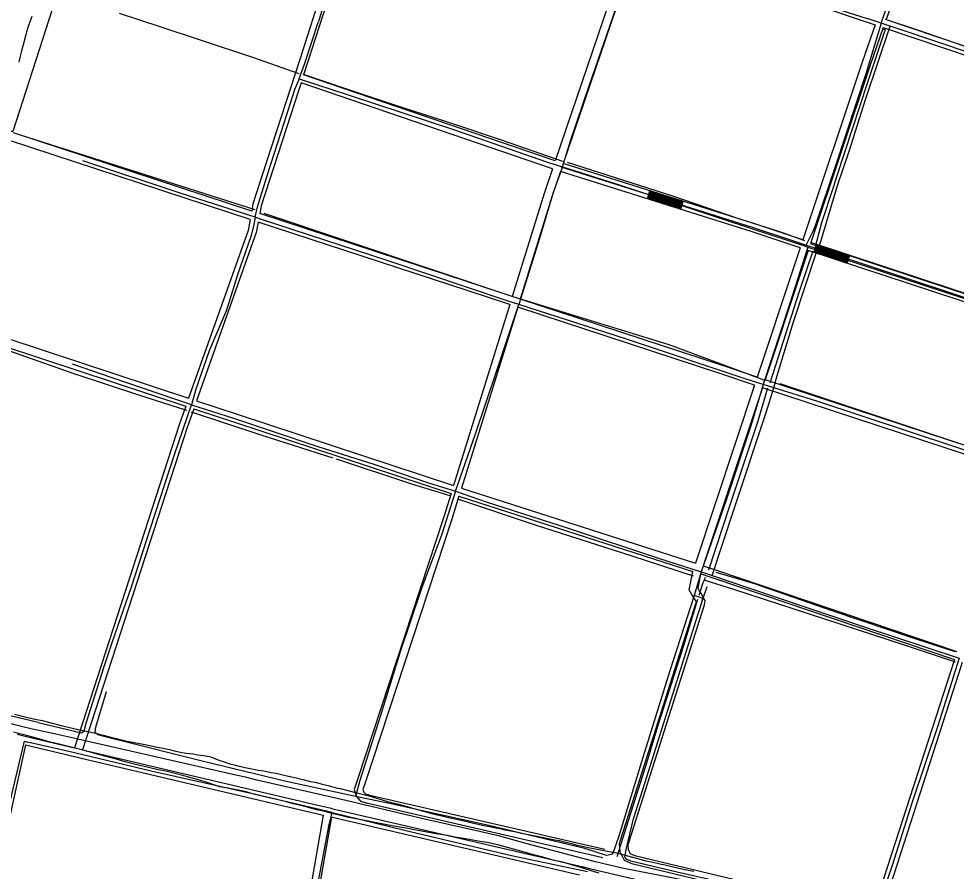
# Model space of a CAD drawing. Extents: x 3361039 to 3398939, y 576572 to 602007.
# Drawn here: x 3365792 to 3369138, y 594666 to 597709 of the extents above; entities that cross this region are included whole.
import ezdxf

# ---------------------------------------------------------------- set-up
doc = ezdxf.new("R2010")
doc.units = 0
for name, color, linetype in [('V-DTCH-CNTR', 7, 'Continuous'), ('V-ROAD-CNTR', 7, 'Continuous'), ('V-SITE-VEGE', 7, 'Continuous'), ('V-TOPO-SHOR', 7, 'Continuous')]:
    doc.layers.add(name, color=color, linetype=linetype)

msp = doc.modelspace()

# ---------------------------------------------------------------- linework, layer by layer
at = {"layer": 'V-DTCH-CNTR'}
for p, q in [((3368233.1, 595636.6), (3368248.3, 595682.1)), ((3365861.6, 595196.3), (3365538.2, 595273.7))]:
    msp.add_line(p, q, dxfattribs=at)
for points in [[(3367200.5, 598724.6), (3367131, 598527.2), (3367070.9, 598335.8), (3367002.9, 598136), (3366921.4, 597890.9), (3366861.4, 597699.5)], [(3368517.1, 598299), (3368691.4, 598237), (3369022.5, 598121.8), (3368981.1, 598006.7), (3368957.2, 597941.4), (3368943.1, 597902.2), (3368871.2, 597698.7)], [(3367901.5, 597682), (3367963.7, 597864.1), (3368003.6, 597984.7), (3368161.1, 597930.1), (3368446.9, 597833.8), (3368621.2, 597773.3), (3368823.4, 597708.3)], [(3366635.8, 597000.2), (3366643.5, 597036.9), (3366682.3, 597160.6), (3366749.5, 597370.7), (3366777.9, 597459.7), (3366791.1, 597489.6), (3366792.7, 597494.1), (3366811.8, 597546.7), (3366861.4, 597699.5)], [(3371616.4, 596778.4), (3371343.1, 596865.7), (3371279.8, 596886), (3371003.2, 596974.5), (3370699.7, 597074.8), (3370447.5, 597161.4), (3370040.3, 597299.2), (3369797.3, 597380), (3369609.4, 597442.5), (3369103.6, 597614.2), (3368901.4, 597682.1), (3368869.8, 597692.7), (3368823.4, 597708.3)], [(3367732.3, 597180.1), (3367761, 597273.2), (3367827.2, 597468.9), (3367901.5, 597682)], [(3368266.1, 595721.2), (3368343, 595952.3), (3368459.4, 596303.7), (3368486.5, 596391.7), (3368498.3, 596435.9), (3368557.3, 596626.9), (3368641.8, 596882.7), (3368652.9, 596909.9), (3368714, 597113.8), (3368756.2, 597240.3), (3368813.7, 597421.1), (3368901.4, 597682.1)], [(3368871.2, 597698.7), (3368869.8, 597692.7), (3368816.4, 597516), (3368706.2, 597180.1), (3368634.2, 596970.1), (3368625.2, 596947), (3368611.5, 596920.5), (3368599.3, 596896.7)], [(3366792.7, 597494.1), (3366967.4, 597437.3), (3367346.7, 597312.6), (3367679.1, 597197), (3367732.3, 597180.1), (3367923.8, 597119.4), (3368411.2, 596958.6), (3368599.3, 596896.7), (3368608.5, 596893.7), (3368641.8, 596882.7), (3368880.3, 596804.2), (3369236.5, 596687.8), (3369534.6, 596588.8), (3369626.7, 596558.2), (3369979.5, 596441.9), (3370432.2, 596292.2), (3370447.8, 596287.2), (3370759.9, 596186.9), (3371178.6, 596046.3)], [(3371183.7, 595507.3), (3370846.6, 595615.4), (3370419, 595757.4), (3370283.2, 595802.9), (3370076.4, 595872.3), (3369601.2, 596027.5), (3369401.7, 596093), (3369368.5, 596103.9), (3369132.8, 596181.3), (3368640, 596343.4), (3368486.5, 596391.7), (3368448.5, 596403.7), (3368384.4, 596423.8), (3367956.8, 596566.5), (3367576.8, 596689), (3367535.3, 596702.3), (3367109.8, 596844.3), (3366655, 596993.9), (3366635.8, 597000.2), (3366371.6, 597085.4), (3366020.1, 597201.8)], [(3367732.3, 597180.1), (3367699.6, 597089.1), (3367650, 596924.8), (3367576.8, 596689)], [(3366635.8, 597000.2), (3366631.5, 596974.3), (3366621.8, 596934.9), (3366572, 596790.8), (3366533.1, 596669.1), (3366471.7, 596523.7), (3366424, 596386.4), (3366408, 596330.6), (3366125.2, 596427.5), (3365983.8, 596475.3)], [(3368608.5, 596893.7), (3368542.7, 596688.4), (3368448.5, 596403.7), (3368405.5, 596259.5), (3368316.2, 595990.3), (3368227.8, 595734.1)], [(3366408, 596330.6), (3366558.9, 596282.8), (3366856, 596183.1), (3367063.3, 596117.2), (3367254.3, 596052.1), (3367350.2, 596023), (3367422.1, 596226.9), (3367495.6, 596445.8), (3367576.8, 596689)], [(3365861.6, 595196.3), (3366015.3, 595159.4), (3366024.9, 595167.5), (3366032.5, 595194), (3366096.3, 595397.3), (3366125.4, 595482.3), (3366193.9, 595680.8), (3366261.8, 595890.8), (3366347.8, 596153.9), (3366408, 596330.6)], [(3367350.2, 596023), (3367301.6, 595868.7), (3367229.7, 595675.7), (3367153.6, 595448.6), (3367082.8, 595221.6), (3367009.4, 594990.4), (3366994.1, 594932.6), (3366741, 594987.8), (3366456.1, 595056.8), (3366138.5, 595135.6), (3366073.9, 595152.9), (3366065.1, 595161.8), (3366066.5, 595180.2), (3366104.7, 595308)], [(3367350.2, 596023), (3367460.3, 595984.9), (3367752.6, 595890), (3368074.8, 595783.3), (3368227.8, 595734.1), (3368202.5, 595649.7)], [(3368227.8, 595734.1), (3368266.1, 595721.2), (3368399.8, 595676), (3368809, 595538.8), (3369148.2, 595426.6), (3369071.9, 595185.3), (3368980.5, 594912), (3368909.1, 594686.3), (3368845.1, 594498.2)], [(3368516.6, 594576.7), (3368126.2, 594666.1), (3367975.9, 594702.3), (3367960.2, 594709.2), (3367955.5, 594717.4), (3367961.1, 594748.7), (3367985.6, 594852.8), (3368026.4, 594979.9), (3368106.9, 595236.9), (3368174.1, 595449.6), (3368233.1, 595636.6), (3368230.4, 595640.7), (3368202.5, 595649.7), (3368115.9, 595381.2), (3368019.5, 595072.5), (3367933.5, 594791.1), (3367913.4, 594733.3), (3367907.9, 594725.2), (3367889.5, 594722.5), (3367812, 594747.5), (3367469.2, 594829.1), (3367115.5, 594908), (3366994.1, 594932.6)], [(3365190.5, 592292), (3365216.9, 592425.5), (3365311.2, 592875.7), (3365329.5, 592959.8), (3365390.5, 593238.8), (3365511, 593800.9), (3365555.5, 594039.5), (3365563.8, 594077.2), (3365650.9, 594451.9), (3365686.9, 594610.9), (3365737.9, 594814.4), (3365812.6, 595129.8), (3365822.7, 595126.4)], [(3366709.8, 593773.6), (3366733.8, 593902.4), (3366791.8, 594209.9), (3366802.7, 594326.4), (3366807.6, 594349), (3366840.1, 594517.4), (3366900.1, 594833.2), (3366910, 594875.6), (3366636.8, 594939.5), (3366264.3, 595023.2), (3365965.8, 595094.8), (3365822.7, 595126.4)], [(3366910, 594875.6), (3367168.1, 594812.5), (3367550.8, 594722.6), (3367821.2, 594665.3)]]:
    msp.add_lwpolyline(points, dxfattribs=at)
at = {"layer": 'V-ROAD-CNTR'}
for p, q in [((3368035.3, 597066.2), (3368044.3, 597094.8)), ((3368154.5, 597028.6), (3368163.6, 597057.2)), ((3368630.2, 596875.3), (3368639.6, 596903.8)), ((3368748.9, 596836.1), (3368758.3, 596864.6))]:
    msp.add_line(p, q, dxfattribs=at)
for points in [[(3367192.9, 598747.8), (3366850.4, 597734.7), (3366794.7, 597562.9)], [(3367221.2, 598737.9), (3366878.9, 597725.3), (3366808.5, 597508.2)], [(3369027.2, 598108.6), (3368887.1, 597706.1)], [(3367974, 597988.9), (3367706.9, 597201.8)], [(3368000.3, 597973.1), (3367735.3, 597192.2)], [(3368000.3, 597973.1), (3368848.8, 597687.4)], [(3368887.1, 597706.1), (3369430.3, 597523.2), (3369784.4, 597404.3)], [(3368848.8, 597687.4), (3368802.2, 597553.4), (3368590.6, 596920)], [(3368877.2, 597677.8), (3368830.6, 597543.7), (3368619.1, 596910.6)], [(3368877.2, 597677.8), (3369420.7, 597494.8), (3369774.8, 597375.8)], [(3366794.7, 597562.9), (3366761.6, 597460.8)], [(3367706.9, 597201.8), (3366808.5, 597508.2)], [(3366799.3, 597479.6), (3366791.4, 597455.4)], [(3367697.2, 597173.4), (3366799.3, 597479.6)], [(3366761.6, 597460.8), (3366627.9, 597048), (3366623.3, 597022.6)], [(3366791.4, 597455.4), (3366657.1, 597040.7), (3366652.1, 597013.1)], [(3366623.3, 597022.6), (3365773.7, 597301.6)], [(3366617.9, 596992.8), (3365755.9, 597275.9)], [(3367697.2, 597173.4), (3367667.4, 597085.5), (3367553, 596717.2)], [(3373721.3, 595208.2), (3372393.1, 595650.4), (3370735, 596195.7), (3369677.4, 596545.2), (3368410.5, 596963.7), (3367727.2, 597179)], [(3368590.6, 596920), (3368415.1, 596977.9), (3367735.3, 597192.2)], [(3367725.6, 597163.8), (3367695.9, 597076.2), (3367581.5, 596707.8)], [(3368581.1, 596891.5), (3368405.9, 596949.4), (3367725.6, 597163.8)], [(3368155.4, 597031.5), (3368036.2, 597069.1)], [(3368156.3, 597034.3), (3368037.1, 597071.9)], [(3368157.2, 597037.2), (3368038, 597074.8)], [(3368158.1, 597040.1), (3368038.9, 597077.6)], [(3368159, 597042.9), (3368039.8, 597080.5)], [(3368160, 597045.8), (3368040.7, 597083.4)], [(3368160.9, 597048.7), (3368041.6, 597086.2)], [(3368161.8, 597051.5), (3368042.5, 597089.1)], [(3368162.7, 597054.4), (3368043.4, 597091.9)], [(3367553, 596717.2), (3367401.6, 596766.9), (3366652.1, 597013.1)], [(3366617.9, 596992.8), (3366610.8, 596953.4), (3366398.2, 596354.2)], [(3366646.7, 596983.3), (3366639.8, 596945.7), (3366426.7, 596344.9)], [(3367544.1, 596688.6), (3367392.3, 596738.4), (3366646.7, 596983.3)], [(3369519.3, 596613.2), (3368619.1, 596910.6)], [(3368756.4, 596858.9), (3368637.7, 596898.1)], [(3368757.4, 596861.7), (3368638.7, 596900.9)], [(3368581.1, 596891.5), (3368559.6, 596826.9), (3368427.6, 596429.8)], [(3368609.6, 596882.1), (3368588, 596817.4), (3368456.1, 596420.5)], [(3369509.7, 596584.8), (3368609.6, 596882.1)], [(3368749.9, 596838.9), (3368631.2, 596878.2)], [(3368750.8, 596841.8), (3368632.1, 596881)], [(3368751.7, 596844.6), (3368633, 596883.8)], [(3368752.7, 596847.5), (3368634, 596886.7)], [(3368753.6, 596850.3), (3368634.9, 596889.5)], [(3368754.6, 596853.2), (3368635.9, 596892.4)], [(3368755.5, 596856), (3368636.8, 596895.2)], [(3368427.6, 596429.8), (3368303.6, 596470.6), (3367581.5, 596707.8)], [(3367544.1, 596688.6), (3367343.5, 596042.6)], [(3367572.6, 596679.2), (3367371.9, 596032.9)], [(3368418.1, 596401.4), (3368294.2, 596442.1), (3367572.6, 596679.2)], [(3365517.6, 596642.8), (3365748.9, 596568.4), (3366398.2, 596354.2)], [(3365508.6, 596614.2), (3365739.6, 596539.8), (3366388.1, 596326)], [(3368418.1, 596401.4), (3368206.6, 595765)], [(3369357.7, 596124.2), (3368456.1, 596420.5)], [(3368446.6, 596392), (3368235.1, 595755.8)], [(3369348.5, 596095.7), (3368446.6, 596392)], [(3366426.7, 596344.9), (3366571.1, 596297.2), (3367343.5, 596042.6)], [(3366388.1, 596326), (3366364.5, 596259.3), (3365990.7, 595106.4)], [(3366416.6, 596316.6), (3366392.9, 596249.6), (3366020, 595099.5)], [(3366416.6, 596316.6), (3366561.7, 596268.7), (3367334.6, 596014)], [(3367371.9, 596032.9), (3368206.6, 595765)], [(3367334.6, 596014), (3367309, 595931.4), (3367000.6, 594993.6)], [(3367363, 596004.3), (3367337.6, 595922.2), (3367028.1, 594981.1)], [(3367363, 596004.3), (3368197.6, 595736.3)], [(3367941.2, 594780.2), (3368210, 595624.7), (3368210.2, 595626.1), (3368201.3, 595642.6), (3368194.5, 595653.4), (3368185.1, 595670.7), (3368197.6, 595736.3)], [(3367968.9, 594768.3), (3368239.1, 595617.4), (3368241.6, 595631), (3368227.2, 595657.8), (3368220.4, 595668.5), (3368216.6, 595675.6), (3368226.4, 595727.1)], [(3368226.4, 595727.1), (3368273.1, 595712.1), (3369131, 595421.3)], [(3368235.1, 595755.8), (3368282.5, 595740.6), (3369140.2, 595449.9)], [(3369131, 595421.3), (3368839.4, 594517.1)], [(3369159.4, 595411.5), (3368868.7, 594510.1)], [(3365785.9, 595154.7), (3365833.5, 595143.5)], [(3365833.5, 595143.5), (3365990.7, 595106.4)], [(3365816.6, 595116.6), (3365581.4, 594055.2)], [(3365816.6, 595116.6), (3365960.8, 595082.7)], [(3366020, 595099.5), (3366859.5, 594901.9)], [(3365960.8, 595082.7), (3366009.5, 595071.2)], [(3366009.5, 595071.2), (3366878.9, 594866.5)], [(3367000.4, 594993), (3366988.6, 594957.1), (3366997.8, 594933.2), (3367012.1, 594916.2), (3367032.6, 594910.1), (3367036.9, 594909.1)], [(3367028.1, 594981.1), (3367020.4, 594957.9), (3367023.9, 594948.7), (3367029.3, 594942.4), (3367038.6, 594939.6)], [(3367038.6, 594939.6), (3367040.3, 594939.1), (3367883.6, 594744.4)], [(3366859.5, 594901.9), (3366901.9, 594891.9), (3366913.3, 594889.2)], [(3366913.3, 594889.2), (3367806.4, 594681.2)], [(3367037.3, 594909), (3367876.9, 594715.2)], [(3366878.9, 594866.4), (3366692.6, 593795.8)], [(3366908.2, 594859.6), (3366721.8, 593789)], [(3366911.1, 594858.9), (3367793.5, 594653.4)], [(3367984.8, 594691.7), (3367977.9, 594693.3), (3367953.3, 594704.8), (3367938.4, 594734.7), (3367936.2, 594764.6), (3367941.2, 594780.2)], [(3367995.3, 594720), (3367987.9, 594721.8), (3367975.5, 594727.6), (3367967.9, 594742.8), (3367966.6, 594761), (3367968.9, 594768.3)], [(3368822.3, 594490.4), (3367984.8, 594691.7)], [(3368839.4, 594517.1), (3367995.3, 594720)], [(3367806.4, 594681.2), (3367833.3, 594675)], [(3367833.3, 594675), (3368738.8, 594464.1)]]:
    msp.add_lwpolyline(points, dxfattribs=at)
at = {"layer": 'V-SITE-VEGE'}
for p, q in [((3365838.2, 597716.4), (3365830.7, 597694.7)), ((3365825.6, 597680.9), (3365819.8, 597662)), ((3365830.7, 597694.7), (3365825.6, 597680.9)), ((3365812.9, 597635.1), (3365809.5, 597624.2)), ((3365817, 597651.7), (3365812.9, 597635.1)), ((3365819.8, 597662), (3365817, 597651.7)), ((3365804.9, 597607.1), (3365802, 597593.9)), ((3365809.5, 597624.2), (3365804.9, 597607.1)), ((3365796.3, 597570.4), (3365791.7, 597554.4)), ((3365802, 597593.9), (3365796.3, 597570.4)), ((3365776.6, 595226.6), (3365817.9, 595215.5)), ((3365817.9, 595215.5), (3365834, 595212.6)), ((3365834, 595212.6), (3365850.5, 595208.9)), ((3365850.5, 595208.9), (3365875, 595203.9)), ((3365875, 595203.9), (3365916.3, 595193.3)), ((3365916.3, 595193.3), (3365947.6, 595185)), ((3365815.2, 595151.6), (3365773.4, 595162.7)), ((3365947.6, 595185), (3366003.4, 595171.9)), ((3366003.4, 595171.9), (3366028.3, 595166.5)), ((3366028.3, 595166.5), (3366065.7, 595158.3)), ((3366065.7, 595158.3), (3366088.6, 595152.5)), ((3365828.8, 595148.3), (3365815.2, 595151.6)), ((3365872.2, 595136), (3365828.8, 595148.3)), ((3365900.7, 595127.8), (3365872.2, 595136)), ((3365945.6, 595116.7), (3365900.7, 595127.8)), ((3366088.6, 595152.5), (3366120.3, 595144.3)), ((3366120.3, 595144.3), (3366140.8, 595139.7)), ((3366140.8, 595139.7), (3366160.1, 595135.2)), ((3366160.1, 595135.2), (3366179.3, 595130.3)), ((3366179.3, 595130.3), (3366209.8, 595124.5)), ((3366209.8, 595124.5), (3366230.3, 595120.3)), ((3366011.9, 595100.6), (3365945.6, 595116.7)), ((3366038, 595092.9), (3366011.9, 595100.6)), ((3366076.9, 595082.2), (3366038, 595092.9)), ((3366230.3, 595120.3), (3366253.6, 595115.4)), ((3366253.6, 595115.4), (3366281.3, 595110.4)), ((3366281.3, 595110.4), (3366300.2, 595106.7)), ((3366300.2, 595106.7), (3366329.9, 595100.5)), ((3366329.9, 595100.5), (3366348, 595096)), ((3366348, 595096), (3366373.7, 595090.2)), ((3366373.7, 595090.2), (3366390.2, 595087.3)), ((3366103.4, 595075.6), (3366076.9, 595082.2)), ((3366144.4, 595064.5), (3366103.4, 595075.6)), ((3366172.1, 595056.3), (3366144.4, 595064.5)), ((3366218.7, 595044.8), (3366172.1, 595056.3)), ((3366390.2, 595087.3), (3366413.9, 595084.7)), ((3366413.9, 595084.7), (3366425.1, 595083.1)), ((3366425.1, 595083.1), (3366430.4, 595081.8)), ((3366430.4, 595081.8), (3366440, 595080.6)), ((3366440, 595080.6), (3366450.8, 595079.3)), ((3366450.8, 595079.3), (3366472.5, 595076)), ((3366472.5, 595076), (3366486.2, 595071.1)), ((3366486.2, 595071.1), (3366506.6, 595062.5)), ((3366506.6, 595062.5), (3366521.5, 595057.2)), ((3366521.5, 595057.2), (3366544.8, 595049.8)), ((3366234.7, 595041.5), (3366218.7, 595044.8)), ((3366285.3, 595029.6), (3366234.7, 595041.5)), ((3366321.1, 595022.1), (3366285.3, 595029.6)), ((3366544.8, 595049.8), (3366561.2, 595045.3)), ((3366561.2, 595045.3), (3366578.5, 595040.4)), ((3366578.5, 595040.4), (3366605.4, 595034.6)), ((3366605.4, 595034.6), (3366648, 595027.1)), ((3366648, 595027.1), (3366666.1, 595024.2)), ((3366666.1, 595024.2), (3366692.2, 595018.9)), ((3366373.3, 595009.4), (3366321.1, 595022.1)), ((3366407.4, 594999.9), (3366373.3, 595009.4)), ((3366453.1, 594986), (3366407.4, 594999.9)), ((3366692.2, 595018.9), (3366710.6, 595015.5)), ((3366710.6, 595015.5), (3366739.5, 595008.9)), ((3366739.5, 595008.9), (3366787.3, 594998.6)), ((3366787.3, 594998.6), (3366805.8, 594993.3)), ((3366805.8, 594993.3), (3366833.5, 594986.7)), ((3366510.1, 594967.2), (3366453.1, 594986)), ((3366517, 594965.6), (3366510.1, 594967.2)), ((3366539.9, 594962.2), (3366517, 594965.6)), ((3366549.5, 594960.1), (3366539.9, 594962.2)), ((3366581.6, 594953.9), (3366549.5, 594960.1)), ((3366833.5, 594986.7), (3366849.6, 594983.4)), ((3366849.6, 594983.4), (3366875.3, 594976.8)), ((3366875.3, 594976.8), (3366895.8, 594971.9)), ((3366895.8, 594971.9), (3366927.9, 594962.9)), ((3366927.9, 594962.9), (3366938.7, 594960.8)), ((3366938.7, 594960.8), (3366971.6, 594952.6)), ((3366603.3, 594949.4), (3366581.6, 594953.9)), ((3366634.6, 594940.4), (3366603.3, 594949.4)), ((3366655.5, 594934.6), (3366634.6, 594940.4)), ((3366690.8, 594926.4), (3366655.5, 594934.6)), ((3366711.7, 594921.8), (3366690.8, 594926.4)), ((3366971.6, 594952.6), (3366993.7, 594947.2)), ((3366993.7, 594947.2), (3367041.9, 594935.3)), ((3367041.9, 594935.3), (3367068.4, 594927.1)), ((3367068.4, 594927.1), (3367085.3, 594922.2)), ((3367085.3, 594922.2), (3367108.5, 594915.2)), ((3366742.6, 594914.4), (3366711.7, 594921.8)), ((3366763.5, 594908.7), (3366742.6, 594914.4)), ((3366797.6, 594900.5), (3366763.5, 594908.7)), ((3366820.9, 594894.7), (3366797.6, 594900.5)), ((3366855.1, 594885.7), (3366820.9, 594894.7)), ((3367108.5, 594915.2), (3367123.8, 594911.5)), ((3367123.8, 594911.5), (3367147.9, 594904.9)), ((3367147.9, 594904.9), (3367165.1, 594900.4)), ((3367165.1, 594900.4), (3367193.3, 594892.6)), ((3367193.3, 594892.6), (3367212.5, 594887.7)), ((3366879.2, 594879.9), (3366855.1, 594885.7)), ((3366914.5, 594871.3), (3366879.2, 594879.9)), ((3366926.5, 594868), (3366914.5, 594871.3)), ((3366964.3, 594858.9), (3366926.5, 594868)), ((3367032.6, 594845.7), (3366964.3, 594858.9)), ((3367212.5, 594887.7), (3367231.4, 594882)), ((3367231.4, 594882), (3367249.9, 594877)), ((3367249.9, 594877), (3367270.3, 594871.3)), ((3367270.3, 594871.3), (3367297.6, 594864.7)), ((3367297.6, 594864.7), (3367315.7, 594860.2)), ((3367315.7, 594860.2), (3367342.6, 594854)), ((3367062.3, 594840.3), (3367032.6, 594845.7)), ((3367106.1, 594832), (3367062.3, 594840.3)), ((3367138.2, 594826.2), (3367106.1, 594832)), ((3367180.4, 594817.9), (3367138.2, 594826.2)), ((3367342.6, 594854), (3367388, 594844.5)), ((3367388, 594844.5), (3367405.7, 594840)), ((3367405.7, 594840), (3367431, 594833.8)), ((3367431, 594833.8), (3367447, 594830.5)), ((3367447, 594830.5), (3367471.5, 594825.1)), ((3367471.5, 594825.1), (3367513.3, 594816.9)), ((3367209.3, 594812.9), (3367180.4, 594817.9)), ((3367282, 594799.3), (3367209.3, 594812.9)), ((3367322.2, 594793.4), (3367282, 594799.3)), ((3367347.9, 594788), (3367322.2, 594793.4)), ((3367513.3, 594816.9), (3367522.5, 594814.8)), ((3367522.5, 594814.8), (3367567.5, 594806.5)), ((3367567.5, 594806.5), (3367591.2, 594801.2)), ((3367591.2, 594801.2), (3367605.3, 594798.3)), ((3367605.3, 594798.3), (3367665.1, 594786.7)), ((3367386, 594781), (3367347.9, 594788)), ((3367398.9, 594779.3), (3367386, 594781)), ((3367438.7, 594772.2), (3367398.9, 594779.3)), ((3367464, 594768.1), (3367438.7, 594772.2)), ((3367501.7, 594759.8), (3367464, 594768.1)), ((3367591.6, 594735.2), (3367501.7, 594759.8)), ((3367665.1, 594786.7), (3367681.6, 594783)), ((3367681.6, 594783), (3367705.3, 594778)), ((3367705.3, 594778), (3367720.1, 594775.1)), ((3367720.1, 594775.1), (3367739, 594771)), ((3367739, 594771), (3367749.8, 594768.1)), ((3367749.8, 594768.1), (3367765.5, 594764.4)), ((3367765.5, 594764.4), (3367776.3, 594761.5)), ((3367776.3, 594761.5), (3367824.5, 594750.4)), ((3367633.4, 594723.3), (3367591.6, 594735.2)), ((3367661.9, 594715.9), (3367633.4, 594723.3)), ((3367824.5, 594750.4), (3367843, 594747.1)), ((3367843, 594747.1), (3367892.8, 594737.2)), ((3367892.8, 594737.2), (3367925.3, 594731.3)), ((3367925.3, 594731.3), (3367999.6, 594710.8)), ((3367702.8, 594704.8), (3367661.9, 594715.9)), ((3367728.9, 594699.1), (3367702.8, 594704.8)), ((3367769.9, 594687.6), (3367728.9, 594699.1)), ((3367999.6, 594710.8), (3368030.1, 594703.4)), ((3368030.1, 594703.4), (3368050.2, 594699.7)), ((3368050.2, 594699.7), (3368079.5, 594692.7)), ((3368079.5, 594692.7), (3368098.8, 594688.6)), ((3368098.8, 594688.6), (3368118.1, 594683.6)), ((3367797.6, 594679.4), (3367769.9, 594687.6)), ((3367838.5, 594665.9), (3367797.6, 594679.4)), ((3367863.4, 594658.9), (3367838.5, 594665.9)), ((3368118.1, 594683.6), (3368167.5, 594672.5)), ((3368167.5, 594672.5), (3368201.6, 594665.9))]:
    msp.add_line(p, q, dxfattribs=at)
at = {"layer": 'V-TOPO-SHOR'}
for p, q in [((3365797, 597294.1), (3366634.7, 597028.1)), ((3365986.1, 596442.7), (3365581.7, 596584.4)), ((3368508.4, 596407.2), (3370273.3, 595817.9))]:
    msp.add_line(p, q, dxfattribs=at)
for points in [[(3366316, 599058.9), (3366163.7, 598668.8), (3366176.8, 598579.4), (3365993.1, 597997.5), (3365771.4, 597306.9), (3365733.1, 597306.7)], [(3366792.7, 597512.7), (3366627.6, 597570.9), (3366447.4, 597629.7), (3366299.9, 597678.2), (3366151, 597728.1)], [(3369795.7, 597399.5), (3369593.8, 597464.6), (3369300.8, 597564.3), (3369001, 597667.5), (3368885.5, 597706.2)], [(3368874.1, 597673.4), (3368884.3, 597670), (3368821.3, 597481.7), (3368711.2, 597147.9), (3368698, 597106.5), (3368656.4, 596980.7), (3368635.6, 596899.8), (3368617.9, 596906)], [(3367734.2, 597199), (3367518, 597274.4), (3367348.1, 597331.2), (3367127.2, 597403.3), (3366959.3, 597458.7), (3366807.7, 597509.9)], [(3368596.8, 596916.3), (3368511.9, 596947.4), (3368361.6, 596994.6), (3368125.8, 597075.6), (3367865.4, 597158.8), (3367749.8, 597195.5)], [(3366666.7, 597015.4), (3367555.5, 596717.6), (3368111.9, 596546.6), (3368450.8, 596419.8)], [(3368625.9, 596878.7), (3368577.4, 596735.3), (3368472.1, 596407.6)], [(3369527.7, 596606.9), (3369283.7, 596689.3), (3369009, 596779.4), (3368660.3, 596894.3)], [(3366391.3, 596310.4), (3366220, 596365.2), (3365986.1, 596442.7)], [(3368463.8, 596390.6), (3368429.1, 596273), (3368327.3, 595965.1), (3368253.9, 595740.1)], [(3366914.1, 596140.6), (3366657.1, 596222.4), (3366409, 596304.9)], [(3367332.1, 596005.5), (3367194.8, 596047.8), (3366926.3, 596136.5)], [(3368199.5, 595719.4), (3367981.3, 595790.1), (3367639.4, 595900.3), (3367358.6, 595994.5)], [(3369134.4, 595448.6), (3368991.7, 595495.7), (3368695.3, 595595.4), (3368413.9, 595692.4), (3368281.3, 595732.6)], [(3368241.5, 595714.3), (3368237.6, 595704.9), (3368233.9, 595695.9), (3368218.6, 595650.4)], [(3369135.3, 595411.7), (3368956.5, 595471.9), (3368668.3, 595566.1), (3368344.1, 595672.1), (3368237.6, 595704.9)], [(3368213.8, 595636.1), (3368163.8, 595470.9), (3368071, 595182), (3368033.5, 595055.5), (3367960, 594823.7), (3367926, 594717.6)], [(3365835.1, 595174.7), (3365549.4, 595245.1), (3365355.3, 595286.6)], [(3371146.3, 593934.2), (3370765.5, 594027.6), (3370475.7, 594096), (3370169.7, 594163), (3369754.1, 594261.4), (3369533, 594312.3), (3369466.4, 594331.8), (3369285.5, 594371.6), (3368946.1, 594452.5), (3368572.7, 594539.7), (3368502, 594553.7), (3368201.4, 594626.9), (3367945.6, 594677.3), (3367850.4, 594699.7), (3367606.9, 594763.7), (3367508.3, 594790.8), (3367421.2, 594811), (3367240.3, 594852.2), (3366958.7, 594918.5), (3366636.3, 594991.8), (3366601.7, 595002.2), (3366567, 595009.2), (3365909.3, 595159.3), (3365835.1, 595174.7)]]:
    msp.add_lwpolyline(points, dxfattribs=at)

doc.saveas('drawing.dxf')
